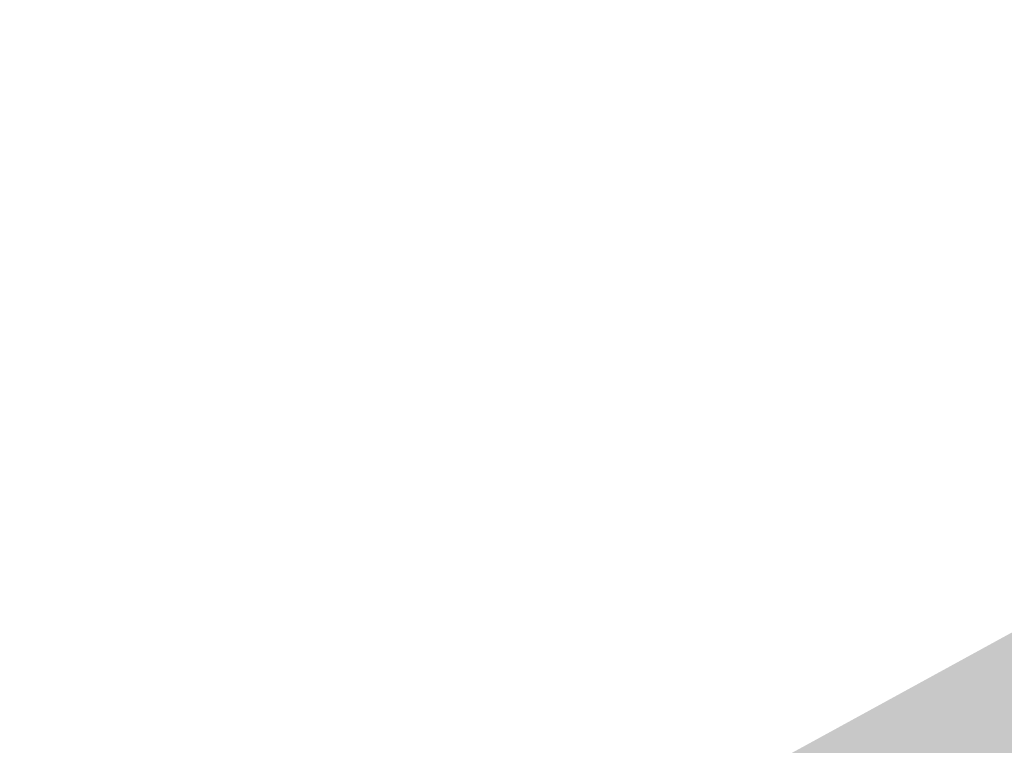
# Model space of a CAD drawing. Header units: metres. Extents: x 164696 to 183842, y 382615 to 387356.
# Tile 883 of 1056: x 182745.87 to 182748.84, y 386671.91 to 386674.09. Entities that reach past the tile are written whole.
import ezdxf

# ---------------------------------------------------------------- set-up
doc = ezdxf.new("R2010")
doc.units = ezdxf.units.M
doc.layers.add('C3D-SURFACE_TINSURFACE', color=7, linetype='Continuous')

msp = doc.modelspace()

# ---------------------------------------------------------------- linework, layer by layer
at = {"layer": 'C3D-SURFACE_TINSURFACE', "color": 11, "linetype": 'Continuous', "lineweight": -3, "true_color": 0xff8585}
for points in [[(182752.2267, 386674.0883), (182745.8742, 386670.6127), (182750.579, 386673.1468)], [(182745.8742, 386670.6127), (182747.5571, 386671.4774), (182750.579, 386673.1468)], [(182750.579, 386673.1468), (182747.5571, 386671.4774), (182749.3171, 386672.416)], [(182748.6034, 386671.6615), (182749.3171, 386672.416), (182747.5571, 386671.4774)], [(182748.6034, 386671.6615), (182748.6407, 386671.6817), (182749.3171, 386672.416)], [(182748.6407, 386671.6817), (182748.6779, 386671.7019), (182749.3171, 386672.416)], [(182748.6779, 386671.7019), (182748.7152, 386671.7222), (182749.3171, 386672.416)], [(182748.7152, 386671.7222), (182748.7524, 386671.7424), (182749.3171, 386672.416)], [(182749.3171, 386672.416), (182748.7524, 386671.7424), (182748.7897, 386671.7626)], [(182749.3171, 386672.416), (182748.7897, 386671.7626), (182748.827, 386671.7829)], [(182749.3171, 386672.416), (182748.827, 386671.7829), (182748.8643, 386671.8031)]]:
    msp.add_solid(points, dxfattribs=at)

doc.saveas('drawing.dxf')
